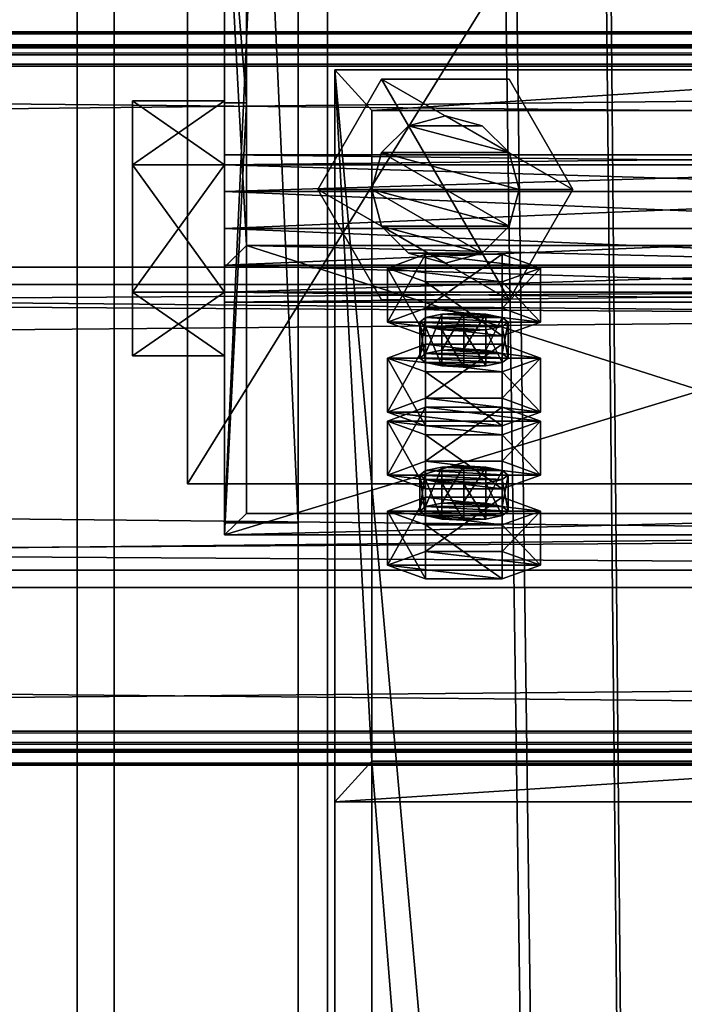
# Model space of a CAD drawing. Header units: millimetres. Extents: x -333 to 67333, y -930 to 39730.
# Tile 452 of 656: x 16612 to 16702, y 15075 to 15208. Entities that reach past the tile are written whole.
import ezdxf

# ---------------------------------------------------------------- set-up
doc = ezdxf.new("R2010")
doc.units = ezdxf.units.MM
for name, color, linetype in [('13', 7, 'Continuous'), ('4', 7, 'Continuous'), ('5', 7, 'Continuous'), ('6', 7, 'Continuous'), ('7', 7, 'Continuous'), ('95', 7, 'Continuous'), ('99', 7, 'Continuous')]:
    doc.layers.add(name, color=color, linetype=linetype)

msp = doc.modelspace()

# ---------------------------------------------------------------- meshes
at = {"layer": '13', "color": 30}
mesh = msp.add_polyface(dxfattribs=at)
corners = [(17300.01, 15203.6, 6663.84), (17300.01, 15131.21, 6648.45), (10500.01, 15131.21, 6648.45), (10500.01, 15203.6, 6663.84), (17300.01, 15172.38, 6454.78), (10500.01, 15172.38, 6454.78), (17300.01, 15111.73, 6441.89), (10500.01, 15111.73, 6441.89), (17300.01, 15109.03, 6454.61), (10500.01, 15109.03, 6454.61), (17300.01, 15107.08, 6454.19), (10500.01, 15107.08, 6454.19), (17300.01, 15110.19, 6439.52), (10500.01, 15110.19, 6439.52), (17300.01, 15174.75, 6453.24), (10500.01, 15174.75, 6453.24), (17300.01, 15133.59, 6646.91), (10500.01, 15133.59, 6646.91), (17300.01, 15202.06, 6661.47), (10500.01, 15202.06, 6661.47), (17300.01, 15204.76, 6648.75), (10500.01, 15204.76, 6648.75), (17300.01, 15206.72, 6649.17), (10500.01, 15206.72, 6649.17)]
mesh.append_faces([[corners[k] for k in face] for face in [(0, 2, 3, 3), (1, 5, 2, 2), (4, 7, 5, 5), (6, 9, 7, 7), (8, 11, 9, 9), (10, 13, 11, 11), (12, 15, 13, 13), (14, 17, 15, 15), (16, 19, 17, 17), (18, 21, 19, 19), (20, 23, 21, 21), (22, 3, 23, 23), (8, 12, 10, 10), (20, 0, 22, 22), (11, 7, 9, 9)]], dxfattribs={"vtx0": -1, "color": 30})
mesh.append_faces([[corners[k] for k in face] for face in [(12, 6, 14, 14), (14, 1, 16, 16), (16, 0, 18, 18), (18, 0, 20, 20), (3, 19, 23, 23), (19, 2, 17, 17), (17, 2, 15, 15), (15, 5, 13, 13), (13, 7, 11, 11)]], dxfattribs={"vtx0": -1, "vtx1": -1, "color": 30})
mesh.append_faces([[corners[k] for k in face] for face in [(12, 8, 6, 6), (14, 6, 4, 4), (14, 4, 1, 1), (16, 1, 0, 0), (19, 3, 2, 2), (15, 2, 5, 5), (13, 5, 7, 7)]], dxfattribs={"vtx0": -1, "vtx2": -1, "vtx3": -1, "color": 30})
mesh.append_faces([[corners[k] for k in face] for face in [(21, 23, 19, 19)]], dxfattribs={"vtx1": -1, "color": 30})
mesh.append_faces([[corners[k] for k in face] for face in [(0, 1, 2, 2), (1, 4, 5, 5), (4, 6, 7, 7), (6, 8, 9, 9), (8, 10, 11, 11), (10, 12, 13, 13), (12, 14, 15, 15), (14, 16, 17, 17), (16, 18, 19, 19), (18, 20, 21, 21), (20, 22, 23, 23), (22, 0, 3, 3)]], dxfattribs={"vtx2": -1, "vtx3": -1, "color": 30})
mesh = msp.add_polyface(dxfattribs=at)
corners = [(22900.01, 15203.6, 6663.84), (22900.01, 15131.21, 6648.45), (16100.01, 15131.21, 6648.45), (16100.01, 15203.6, 6663.84), (22900.01, 15172.38, 6454.78), (16100.01, 15172.38, 6454.78), (22900.01, 15111.73, 6441.89), (16100.01, 15111.73, 6441.89), (22900.01, 15109.03, 6454.61), (16100.01, 15109.03, 6454.61), (22900.01, 15107.08, 6454.19), (16100.01, 15107.08, 6454.19), (22900.01, 15110.19, 6439.52), (16100.01, 15110.19, 6439.52), (22900.01, 15174.75, 6453.24), (16100.01, 15174.75, 6453.24), (22900.01, 15133.59, 6646.91), (16100.01, 15133.59, 6646.91), (22900.01, 15202.06, 6661.47), (16100.01, 15202.06, 6661.47), (22900.01, 15204.76, 6648.75), (16100.01, 15204.76, 6648.75), (22900.01, 15206.72, 6649.17), (16100.01, 15206.72, 6649.17)]
mesh.append_faces([[corners[k] for k in face] for face in [(0, 2, 3, 3), (1, 5, 2, 2), (4, 7, 5, 5), (6, 9, 7, 7), (8, 11, 9, 9), (10, 13, 11, 11), (12, 15, 13, 13), (14, 17, 15, 15), (16, 19, 17, 17), (18, 21, 19, 19), (20, 23, 21, 21), (22, 3, 23, 23), (8, 12, 10, 10), (20, 0, 22, 22), (11, 7, 9, 9)]], dxfattribs={"vtx0": -1, "color": 30})
mesh.append_faces([[corners[k] for k in face] for face in [(12, 6, 14, 14), (14, 1, 16, 16), (16, 0, 18, 18), (18, 0, 20, 20), (3, 19, 23, 23), (19, 2, 17, 17), (17, 2, 15, 15), (15, 5, 13, 13), (13, 7, 11, 11)]], dxfattribs={"vtx0": -1, "vtx1": -1, "color": 30})
mesh.append_faces([[corners[k] for k in face] for face in [(12, 8, 6, 6), (14, 6, 4, 4), (14, 4, 1, 1), (16, 1, 0, 0), (19, 3, 2, 2), (15, 2, 5, 5), (13, 5, 7, 7)]], dxfattribs={"vtx0": -1, "vtx2": -1, "vtx3": -1, "color": 30})
mesh.append_faces([[corners[k] for k in face] for face in [(21, 23, 19, 19)]], dxfattribs={"vtx1": -1, "color": 30})
mesh.append_faces([[corners[k] for k in face] for face in [(0, 1, 2, 2), (1, 4, 5, 5), (4, 6, 7, 7), (6, 8, 9, 9), (8, 10, 11, 11), (10, 12, 13, 13), (12, 14, 15, 15), (14, 16, 17, 17), (16, 18, 19, 19), (18, 20, 21, 21), (20, 22, 23, 23), (22, 0, 3, 3)]], dxfattribs={"vtx2": -1, "vtx3": -1, "color": 30})
at = {"layer": '4', "color": 171}
mesh = msp.add_polyface(dxfattribs=at)
corners = [(16740, 14113.33, 5199.43), (16660, 14113.33, 5199.43), (16660, 15107.66, 3080), (16740, 15107.66, 3080), (16660, 14185.75, 5233.41), (16660, 15196.03, 3080), (16740, 14185.75, 5233.41), (16740, 15196.03, 3080), (16745, 14108.8, 5197.31), (16745, 14190.28, 5235.53), (16745, 15201.55, 3080), (16745, 15102.14, 3080), (16655, 14190.28, 5235.53), (16655, 15201.55, 3080), (16655, 14108.8, 5197.31), (16655, 15102.14, 3080)]
mesh.append_faces([[corners[k] for k in face] for face in [(0, 2, 3, 3), (1, 5, 2, 2), (4, 7, 5, 5), (6, 3, 7, 7), (8, 10, 11, 11), (9, 13, 10, 10), (12, 15, 13, 13), (14, 11, 15, 15)]], dxfattribs={"vtx0": -1, "color": 171})
mesh.append_faces([[corners[k] for k in face] for face in [(9, 6, 12, 12), (6, 8, 0, 0), (0, 8, 1, 1), (12, 4, 14, 14), (4, 12, 6, 6), (14, 1, 8, 8), (11, 3, 15, 15), (3, 10, 7, 7), (7, 10, 5, 5), (15, 2, 13, 13), (2, 15, 3, 3), (13, 5, 10, 10)]], dxfattribs={"vtx0": -1, "vtx1": -1, "color": 171})
mesh.append_faces([[corners[k] for k in face] for face in [(6, 9, 8, 8), (14, 4, 1, 1), (3, 11, 10, 10), (13, 2, 5, 5)]], dxfattribs={"vtx0": -1, "vtx2": -1, "vtx3": -1, "color": 171})
mesh.append_faces([[corners[k] for k in face] for face in [(0, 1, 2, 2), (1, 4, 5, 5), (4, 6, 7, 7), (6, 0, 3, 3), (8, 9, 10, 10), (9, 12, 13, 13), (12, 14, 15, 15), (14, 8, 11, 11)]], dxfattribs={"vtx2": -1, "vtx3": -1, "color": 171})
at = {"layer": '5', "color": 131}
mesh = msp.add_polyface(dxfattribs=at)
corners = [(16746, 9415, 2984), (16654, 9415, 2984), (16654, 19384.97, 2984), (16746, 19384.97, 2984), (16654, 9415, 3076), (16654, 19384.97, 3076), (16746, 9415, 3076), (16746, 19384.97, 3076), (16750, 9415, 2980), (16750, 9415, 3080), (16750, 19384.97, 3080), (16750, 19384.97, 2980), (16650, 9415, 3080), (16650, 19384.97, 3080), (16650, 9415, 2980), (16650, 19384.97, 2980)]
mesh.append_faces([[corners[k] for k in face] for face in [(0, 2, 3, 3), (1, 5, 2, 2), (4, 7, 5, 5), (6, 3, 7, 7), (8, 10, 11, 11), (9, 13, 10, 10), (12, 15, 13, 13), (14, 11, 15, 15)]], dxfattribs={"vtx0": -1, "color": 131})
mesh.append_faces([[corners[k] for k in face] for face in [(9, 6, 12, 12), (6, 8, 0, 0), (0, 8, 1, 1), (12, 4, 14, 14), (4, 12, 6, 6), (14, 1, 8, 8), (11, 3, 15, 15), (3, 10, 7, 7), (7, 10, 5, 5), (15, 2, 13, 13), (2, 15, 3, 3), (13, 5, 10, 10)]], dxfattribs={"vtx0": -1, "vtx1": -1, "color": 131})
mesh.append_faces([[corners[k] for k in face] for face in [(6, 9, 8, 8), (14, 4, 1, 1), (3, 11, 10, 10), (13, 2, 5, 5)]], dxfattribs={"vtx0": -1, "vtx2": -1, "vtx3": -1, "color": 131})
mesh.append_faces([[corners[k] for k in face] for face in [(0, 1, 2, 2), (1, 4, 5, 5), (4, 6, 7, 7), (6, 0, 3, 3), (8, 9, 10, 10), (9, 12, 13, 13), (12, 14, 15, 15), (14, 8, 11, 11)]], dxfattribs={"vtx2": -1, "vtx3": -1, "color": 131})
at = {"layer": '6', "color": 2}
mesh = msp.add_polyface(dxfattribs=at)
corners = [(16780, 19380.14, 7183.53), (16620, 19380.14, 7183.53), (16620, 7954.94, 4755.1), (16780, 7954.94, 4755.1), (16780, 19380.14, 7347.1), (16780, 7921.68, 4911.61), (16620, 19380.14, 7347.1), (16620, 7921.68, 4911.61), (16625, 7953.9, 4759.99), (16775, 7953.9, 4759.99), (16775, 7922.72, 4906.72), (16625, 7922.72, 4906.72), (16775, 19380.14, 7188.64), (16775, 19380.14, 7341.99), (16625, 19380.14, 7188.64), (16625, 19380.14, 7341.99)]
mesh.append_faces([[corners[k] for k in face] for face in [(0, 2, 3, 3), (4, 3, 5, 5), (6, 5, 7, 7), (1, 7, 2, 2), (12, 10, 9, 9), (14, 9, 8, 8), (15, 8, 11, 11), (13, 11, 10, 10)]], dxfattribs={"vtx0": -1, "color": 2})
mesh.append_faces([[corners[k] for k in face] for face in [(2, 8, 3, 3), (8, 7, 11, 11), (11, 7, 10, 10), (3, 9, 5, 5), (9, 3, 8, 8), (5, 10, 7, 7), (0, 12, 1, 1), (12, 4, 13, 13), (13, 4, 15, 15), (1, 14, 6, 6), (14, 1, 12, 12), (6, 15, 4, 4)]], dxfattribs={"vtx0": -1, "vtx1": -1, "color": 2})
mesh.append_faces([[corners[k] for k in face] for face in [(8, 2, 7, 7), (5, 9, 10, 10), (12, 0, 4, 4), (6, 14, 15, 15)]], dxfattribs={"vtx0": -1, "vtx2": -1, "vtx3": -1, "color": 2})
mesh.append_faces([[corners[k] for k in face] for face in [(0, 1, 2, 2), (4, 0, 3, 3), (6, 4, 5, 5), (1, 6, 7, 7), (12, 13, 10, 10), (14, 12, 9, 9), (15, 14, 8, 8), (13, 15, 11, 11)]], dxfattribs={"vtx2": -1, "vtx3": -1, "color": 2})
at = {"layer": '7', "color": 6}
mesh = msp.add_polyface(dxfattribs=at)
corners = [(16640.01, 15138.37, 6624.42), (16760.01, 15138.37, 6624.42), (16760.01, 15174.75, 6453.24), (16640.01, 15174.75, 6453.24), (16760.01, 15197.06, 6636.89), (16760.01, 15233.44, 6465.71), (16757.01, 15197.06, 6636.89), (16757.01, 15233.44, 6465.71), (16757.01, 15141.3, 6625.04), (16757.01, 15177.69, 6453.86), (16643.01, 15141.3, 6625.04), (16643.01, 15177.69, 6453.86), (16643.01, 15197.06, 6636.89), (16643.01, 15233.44, 6465.71), (16640.01, 15197.06, 6636.89), (16640.01, 15233.44, 6465.71)]
mesh.append_faces([[corners[k] for k in face] for face in [(0, 2, 3, 3), (1, 5, 2, 2), (4, 7, 5, 5), (6, 9, 7, 7), (8, 11, 9, 9), (10, 13, 11, 11), (12, 15, 13, 13), (14, 3, 15, 15), (12, 0, 14, 14), (7, 2, 5, 5)]], dxfattribs={"vtx0": -1, "color": 6})
mesh.append_faces([[corners[k] for k in face] for face in [(1, 8, 4, 4), (8, 0, 10, 10), (10, 0, 12, 12), (3, 11, 15, 15), (11, 2, 9, 9), (9, 2, 7, 7)]], dxfattribs={"vtx0": -1, "vtx1": -1, "color": 6})
mesh.append_faces([[corners[k] for k in face] for face in [(8, 1, 0, 0), (11, 3, 2, 2)]], dxfattribs={"vtx0": -1, "vtx2": -1, "vtx3": -1, "color": 6})
mesh.append_faces([[corners[k] for k in face] for face in [(6, 4, 8, 8), (13, 15, 11, 11)]], dxfattribs={"vtx1": -1, "color": 6})
mesh.append_faces([[corners[k] for k in face] for face in [(0, 1, 2, 2), (1, 4, 5, 5), (4, 6, 7, 7), (6, 8, 9, 9), (8, 10, 11, 11), (10, 12, 13, 13), (12, 14, 15, 15), (14, 0, 3, 3)]], dxfattribs={"vtx2": -1, "vtx3": -1, "color": 6})
at = {"layer": '95', "color": 7}
mesh = msp.add_polyface(dxfattribs=at)
corners = [(16640, 15190, 3020), (16640, 15188.66, 3015), (16760, 15188.66, 3015), (16760, 15190, 3020), (16640, 15185, 3011.34), (16760, 15185, 3011.34), (16640, 15180, 3010), (16760, 15180, 3010), (16640, 15175, 3011.34), (16760, 15175, 3011.34), (16640, 15171.34, 3015), (16760, 15171.34, 3015), (16640, 15170, 3020), (16760, 15170, 3020), (16640, 15171.34, 3025), (16760, 15171.34, 3025), (16640, 15175, 3028.66), (16760, 15175, 3028.66), (16640, 15180, 3030), (16760, 15180, 3030), (16640, 15185, 3028.66), (16760, 15185, 3028.66), (16640, 15188.66, 3025), (16760, 15188.66, 3025), (16760, 15197.32, 3020), (16760, 15188.66, 3005), (16772.5, 15188.66, 3005), (16772.5, 15197.32, 3020), (16760, 15171.34, 3005), (16772.5, 15171.34, 3005), (16760, 15162.68, 3020), (16772.5, 15162.68, 3020), (16760, 15171.34, 3035), (16772.5, 15171.34, 3035), (16760, 15188.66, 3035), (16772.5, 15188.66, 3035), (16627.5, 15197.32, 3020), (16627.5, 15188.66, 3005), (16640, 15188.66, 3005), (16640, 15197.32, 3020), (16627.5, 15171.34, 3005), (16640, 15171.34, 3005), (16627.5, 15162.68, 3020), (16640, 15162.68, 3020), (16627.5, 15171.34, 3035), (16640, 15171.34, 3035), (16627.5, 15188.66, 3035), (16640, 15188.66, 3035), (16640, 15330, 3020), (16640, 15328.66, 3015), (16760, 15328.66, 3015), (16760, 15330, 3020), (16640, 15325, 3011.34), (16760, 15325, 3011.34), (16640, 15320, 3010), (16760, 15320, 3010), (16640, 15315, 3011.34), (16760, 15315, 3011.34), (16640, 15311.34, 3015), (16760, 15311.34, 3015), (16640, 15310, 3020), (16760, 15310, 3020), (16640, 15311.34, 3025), (16760, 15311.34, 3025), (16640, 15315, 3028.66), (16760, 15315, 3028.66), (16640, 15320, 3030), (16760, 15320, 3030), (16640, 15325, 3028.66), (16760, 15325, 3028.66), (16640, 15328.66, 3025), (16760, 15328.66, 3025), (16760, 15337.32, 3020), (16760, 15328.66, 3005), (16772.5, 15328.66, 3005), (16772.5, 15337.32, 3020), (16760, 15311.34, 3005), (16772.5, 15311.34, 3005), (16760, 15302.68, 3020), (16772.5, 15302.68, 3020), (16760, 15311.34, 3035), (16772.5, 15311.34, 3035), (16760, 15328.66, 3035), (16772.5, 15328.66, 3035), (16627.5, 15337.32, 3020), (16627.5, 15328.66, 3005), (16640, 15328.66, 3005), (16640, 15337.32, 3020), (16627.5, 15311.34, 3005), (16640, 15311.34, 3005), (16627.5, 15302.68, 3020), (16640, 15302.68, 3020), (16627.5, 15311.34, 3035), (16640, 15311.34, 3035), (16627.5, 15328.66, 3035), (16640, 15328.66, 3035)]
mesh.append_faces([[corners[k] for k in face] for face in [(0, 2, 3, 3), (1, 5, 2, 2), (4, 7, 5, 5), (6, 9, 7, 7), (8, 11, 9, 9), (10, 13, 11, 11), (12, 15, 13, 13), (14, 17, 15, 15), (16, 19, 17, 17), (18, 21, 19, 19), (20, 23, 21, 21), (22, 3, 23, 23), (6, 10, 8, 8), (16, 20, 18, 18), (23, 19, 21, 21), (11, 7, 9, 9), (24, 26, 27, 27), (25, 29, 26, 26), (28, 31, 29, 29), (30, 33, 31, 31), (32, 35, 33, 33), (34, 27, 35, 35), (25, 30, 28, 28), (32, 24, 34, 34), (27, 33, 35, 35), (31, 26, 29, 29), (36, 38, 39, 39), (37, 41, 38, 38), (40, 43, 41, 41), (42, 45, 43, 43), (44, 47, 45, 45), (46, 39, 47, 47), (37, 42, 40, 40), (44, 36, 46, 46), (39, 45, 47, 47), (43, 38, 41, 41), (48, 50, 51, 51), (49, 53, 50, 50), (52, 55, 53, 53), (54, 57, 55, 55), (56, 59, 57, 57), (58, 61, 59, 59), (60, 63, 61, 61), (62, 65, 63, 63), (64, 67, 65, 65), (66, 69, 67, 67), (68, 71, 69, 69), (70, 51, 71, 71), (52, 56, 54, 54), (64, 68, 66, 66), (71, 67, 69, 69), (57, 53, 55, 55), (72, 74, 75, 75), (73, 77, 74, 74), (76, 79, 77, 77), (78, 81, 79, 79), (80, 83, 81, 81), (82, 75, 83, 83), (73, 78, 76, 76), (80, 72, 82, 82), (75, 81, 83, 83), (79, 74, 77, 77), (84, 86, 87, 87), (85, 89, 86, 86), (88, 91, 89, 89), (90, 93, 91, 91), (92, 95, 93, 93), (94, 87, 95, 95), (85, 90, 88, 88), (92, 84, 94, 94), (87, 93, 95, 95), (91, 86, 89, 89)]], dxfattribs={"vtx0": -1, "color": 7})
mesh.append_faces([[corners[k] for k in face] for face in [(10, 1, 12, 12), (12, 0, 14, 14), (14, 22, 16, 16), (19, 23, 17, 17), (17, 3, 15, 15), (15, 2, 13, 13), (13, 5, 11, 11), (30, 24, 32, 32), (33, 26, 31, 31), (42, 36, 44, 44), (45, 38, 43, 43), (56, 52, 58, 58), (58, 49, 60, 60), (60, 48, 62, 62), (62, 70, 64, 64), (67, 71, 65, 65), (65, 51, 63, 63), (63, 51, 61, 61), (61, 53, 59, 59), (59, 53, 57, 57), (78, 72, 80, 80), (81, 74, 79, 79), (90, 84, 92, 92), (93, 86, 91, 91)]], dxfattribs={"vtx0": -1, "vtx1": -1, "color": 7})
mesh.append_faces([[corners[k] for k in face] for face in [(10, 6, 4, 4), (10, 4, 1, 1), (12, 1, 0, 0), (14, 0, 22, 22), (16, 22, 20, 20), (17, 23, 3, 3), (15, 3, 2, 2), (13, 2, 5, 5), (11, 5, 7, 7), (30, 25, 24, 24), (33, 27, 26, 26), (42, 37, 36, 36), (45, 39, 38, 38), (58, 52, 49, 49), (60, 49, 48, 48), (62, 48, 70, 70), (64, 70, 68, 68), (65, 71, 51, 51), (61, 51, 50, 50), (61, 50, 53, 53), (78, 73, 72, 72), (81, 75, 74, 74), (90, 85, 84, 84), (93, 87, 86, 86)]], dxfattribs={"vtx0": -1, "vtx2": -1, "vtx3": -1, "color": 7})
mesh.append_faces([[corners[k] for k in face] for face in [(0, 1, 2, 2), (1, 4, 5, 5), (4, 6, 7, 7), (6, 8, 9, 9), (8, 10, 11, 11), (10, 12, 13, 13), (12, 14, 15, 15), (14, 16, 17, 17), (16, 18, 19, 19), (18, 20, 21, 21), (20, 22, 23, 23), (22, 0, 3, 3), (24, 25, 26, 26), (25, 28, 29, 29), (28, 30, 31, 31), (30, 32, 33, 33), (32, 34, 35, 35), (34, 24, 27, 27), (36, 37, 38, 38), (37, 40, 41, 41), (40, 42, 43, 43), (42, 44, 45, 45), (44, 46, 47, 47), (46, 36, 39, 39), (48, 49, 50, 50), (49, 52, 53, 53), (52, 54, 55, 55), (54, 56, 57, 57), (56, 58, 59, 59), (58, 60, 61, 61), (60, 62, 63, 63), (62, 64, 65, 65), (64, 66, 67, 67), (66, 68, 69, 69), (68, 70, 71, 71), (70, 48, 51, 51), (72, 73, 74, 74), (73, 76, 77, 77), (76, 78, 79, 79), (78, 80, 81, 81), (80, 82, 83, 83), (82, 72, 75, 75), (84, 85, 86, 86), (85, 88, 89, 89), (88, 90, 91, 91), (90, 92, 93, 93), (92, 94, 95, 95), (94, 84, 87, 87)]], dxfattribs={"vtx2": -1, "vtx3": -1, "color": 7})
mesh = msp.add_polyface(dxfattribs=at)
corners = [(16670, 15175.3, 4337.78), (16665, 15176.64, 4337.78), (16665, 15176.64, 4357.78), (16670, 15175.3, 4357.78), (16661.34, 15180.3, 4337.78), (16661.34, 15180.3, 4357.78), (16660, 15185.3, 4337.78), (16660, 15185.3, 4357.78), (16661.34, 15190.3, 4337.78), (16661.34, 15190.3, 4357.78), (16665, 15193.96, 4337.78), (16665, 15193.96, 4357.78), (16670, 15195.3, 4337.78), (16670, 15195.3, 4357.78), (16675, 15176.64, 4337.78), (16678.66, 15180.3, 4337.78), (16680, 15185.3, 4337.78), (16678.66, 15190.3, 4337.78), (16678.66, 15190.3, 4357.78), (16678.66, 15180.3, 4357.78), (16675, 15176.64, 4357.78), (16678.66, 15170.3, 4357.78), (16661.34, 15170.3, 4357.78), (16661.34, 15170.3, 4370.28), (16652.68, 15185.3, 4357.78), (16652.68, 15185.3, 4370.28), (16661.34, 15200.3, 4357.78), (16661.34, 15200.3, 4370.28), (16678.66, 15200.3, 4370.28), (16687.32, 15185.3, 4357.78), (16678.66, 15170.3, 4370.28), (16678.66, 15170.3, 4325.28), (16661.34, 15170.3, 4325.28), (16661.34, 15170.3, 4337.78), (16652.68, 15185.3, 4325.28), (16652.68, 15185.3, 4337.78), (16661.34, 15200.3, 4325.28), (16661.34, 15200.3, 4337.78), (16678.66, 15200.3, 4337.78), (16687.32, 15185.3, 4325.28), (16678.66, 15170.3, 4337.78)]
mesh.append_faces([[corners[k] for k in face] for face in [(0, 2, 3, 3), (1, 5, 2, 2), (4, 7, 5, 5), (6, 9, 7, 7), (8, 11, 9, 9), (10, 13, 11, 11), (5, 3, 2, 2), (22, 25, 23, 23), (24, 27, 25, 25), (26, 28, 27, 27), (21, 24, 22, 22), (25, 30, 23, 23), (32, 35, 33, 33), (34, 37, 35, 35), (36, 38, 37, 37), (31, 34, 32, 32), (35, 40, 33, 33)]], dxfattribs={"vtx0": -1, "color": 7})
mesh.append_faces([[corners[k] for k in face] for face in [(1, 14, 4, 4), (4, 15, 6, 6), (6, 16, 8, 8), (8, 17, 10, 10), (13, 18, 11, 11), (11, 18, 9, 9), (9, 19, 7, 7), (7, 20, 5, 5), (24, 29, 26, 26), (27, 30, 25, 25), (34, 39, 36, 36), (37, 40, 35, 35)]], dxfattribs={"vtx0": -1, "vtx1": -1, "color": 7})
mesh.append_faces([[corners[k] for k in face] for face in [(5, 20, 3, 3)]], dxfattribs={"vtx0": -1, "vtx2": -1, "vtx3": -1, "color": 7})
mesh.append_faces([[corners[k] for k in face] for face in [(0, 1, 2, 2), (1, 4, 5, 5), (4, 6, 7, 7), (6, 8, 9, 9), (8, 10, 11, 11), (10, 12, 13, 13), (21, 22, 23, 23), (22, 24, 25, 25), (24, 26, 27, 27), (31, 32, 33, 33), (32, 34, 35, 35), (34, 36, 37, 37)]], dxfattribs={"vtx2": -1, "vtx3": -1, "color": 7})
mesh = msp.add_polyface(dxfattribs=at)
corners = [(16680, 15185.3, 4337.78), (16678.66, 15180.3, 4337.78), (16678.66, 15180.3, 4357.78), (16680, 15185.3, 4357.78), (16675, 15176.64, 4337.78), (16675, 15176.64, 4357.78), (16670, 15175.3, 4337.78), (16670, 15175.3, 4357.78), (16670, 15195.3, 4337.78), (16675, 15193.96, 4337.78), (16675, 15193.96, 4357.78), (16670, 15195.3, 4357.78), (16678.66, 15190.3, 4337.78), (16678.66, 15190.3, 4357.78), (16665, 15176.64, 4337.78), (16661.34, 15180.3, 4337.78), (16660, 15185.3, 4337.78), (16661.34, 15190.3, 4337.78), (16665, 15193.96, 4337.78), (16661.34, 15190.3, 4357.78), (16660, 15185.3, 4357.78), (16687.32, 15185.3, 4357.78), (16678.66, 15170.3, 4357.78), (16678.66, 15170.3, 4370.28), (16687.32, 15185.3, 4370.28), (16661.34, 15170.3, 4370.28), (16661.34, 15200.3, 4357.78), (16678.66, 15200.3, 4357.78), (16678.66, 15200.3, 4370.28), (16652.68, 15185.3, 4357.78), (16661.34, 15200.3, 4370.28), (16687.32, 15185.3, 4325.28), (16678.66, 15170.3, 4325.28), (16678.66, 15170.3, 4337.78), (16687.32, 15185.3, 4337.78), (16661.34, 15170.3, 4337.78), (16661.34, 15200.3, 4325.28), (16678.66, 15200.3, 4325.28), (16678.66, 15200.3, 4337.78), (16652.68, 15185.3, 4325.28), (16661.34, 15200.3, 4337.78)]
mesh.append_faces([[corners[k] for k in face] for face in [(0, 2, 3, 3), (1, 5, 2, 2), (4, 7, 5, 5), (8, 10, 11, 11), (9, 13, 10, 10), (12, 3, 13, 13), (4, 14, 6, 6), (18, 9, 8, 8), (13, 11, 10, 10), (21, 23, 24, 24), (22, 25, 23, 23), (27, 24, 28, 28), (26, 21, 27, 27), (24, 30, 28, 28), (31, 33, 34, 34), (32, 35, 33, 33), (37, 34, 38, 38), (36, 31, 37, 37), (34, 40, 38, 38)]], dxfattribs={"vtx0": -1, "color": 7})
mesh.append_faces([[corners[k] for k in face] for face in [(15, 4, 1, 1), (16, 1, 0, 0), (17, 0, 12, 12), (18, 12, 9, 9), (19, 13, 3, 3), (19, 3, 2, 2), (20, 2, 5, 5), (29, 22, 21, 21), (30, 24, 23, 23), (39, 32, 31, 31), (40, 34, 33, 33)]], dxfattribs={"vtx0": -1, "vtx2": -1, "vtx3": -1, "color": 7})
mesh.append_faces([[corners[k] for k in face] for face in [(0, 1, 2, 2), (1, 4, 5, 5), (4, 6, 7, 7), (8, 9, 10, 10), (9, 12, 13, 13), (12, 0, 3, 3), (21, 22, 23, 23), (26, 27, 28, 28), (27, 21, 24, 24), (31, 32, 33, 33), (36, 37, 38, 38), (37, 31, 34, 34)]], dxfattribs={"vtx2": -1, "vtx3": -1, "color": 7})
at = {"layer": '95', "color": 20}
mesh = msp.add_polyface(dxfattribs=at)
corners = [(16666.51, 15162.4, 6501.73), (16667.31, 15167.91, 6499.84), (16666.51, 15167.29, 6502.77), (16667.31, 15163.02, 6498.8), (16669.51, 15163.48, 6496.65), (16669.51, 15168.37, 6497.69), (16672.51, 15163.65, 6495.86), (16672.51, 15168.54, 6496.9), (16675.51, 15163.48, 6496.65), (16675.51, 15168.37, 6497.69), (16677.71, 15163.02, 6498.8), (16677.71, 15167.91, 6499.84), (16678.51, 15167.29, 6502.77), (16678.51, 15162.4, 6501.73), (16677.71, 15166.67, 6505.71), (16667.31, 15161.78, 6504.67), (16667.31, 15166.67, 6505.71), (16669.51, 15166.21, 6507.85), (16675.51, 15166.21, 6507.85), (16672.51, 15166.04, 6508.64), (16662.12, 15167.29, 6502.77), (16667.31, 15169.16, 6493.97), (16667.31, 15176.5, 6495.53), (16662.12, 15174.63, 6504.33), (16677.71, 15169.16, 6493.97), (16677.71, 15176.5, 6495.53), (16682.9, 15167.29, 6502.77), (16682.9, 15174.63, 6504.33), (16677.71, 15165.42, 6511.58), (16677.71, 15172.76, 6513.13), (16667.31, 15165.42, 6511.58), (16667.31, 15172.76, 6513.13)]
mesh.append_faces([[corners[k] for k in face] for face in [(0, 1, 2, 2), (3, 5, 1, 1), (4, 7, 5, 5), (6, 9, 7, 7), (8, 11, 9, 9), (10, 12, 11, 11), (13, 14, 12, 12), (15, 2, 16, 16), (17, 18, 19, 19), (9, 5, 7, 7), (20, 22, 23, 23), (21, 25, 22, 22), (24, 27, 25, 25), (26, 29, 27, 27), (28, 31, 29, 29), (30, 23, 31, 31), (21, 26, 24, 24), (28, 20, 30, 30), (23, 29, 31, 31), (27, 22, 25, 25)]], dxfattribs={"vtx0": -1, "color": 20})
mesh.append_faces([[corners[k] for k in face] for face in [(18, 16, 14, 14), (14, 2, 12, 12), (12, 1, 11, 11), (11, 5, 9, 9), (26, 20, 28, 28), (29, 23, 27, 27)]], dxfattribs={"vtx0": -1, "vtx1": -1, "color": 20})
mesh.append_faces([[corners[k] for k in face] for face in [(18, 17, 16, 16), (14, 16, 2, 2), (12, 2, 1, 1), (11, 1, 5, 5), (26, 21, 20, 20), (27, 23, 22, 22)]], dxfattribs={"vtx0": -1, "vtx2": -1, "vtx3": -1, "color": 20})
mesh.append_faces([[corners[k] for k in face] for face in [(3, 4, 5, 5), (4, 6, 7, 7), (6, 8, 9, 9), (8, 10, 11, 11), (20, 21, 22, 22), (21, 24, 25, 25), (24, 26, 27, 27), (26, 28, 29, 29), (28, 30, 31, 31), (30, 20, 23, 23)]], dxfattribs={"vtx2": -1, "vtx3": -1, "color": 20})
mesh = msp.add_polyface(dxfattribs=at)
corners = [(16682.9, 15153.84, 6602.15), (16662.12, 15153.84, 6602.15), (16667.31, 15155.71, 6593.34), (16677.71, 15155.71, 6593.34), (16666.51, 15162.4, 6501.73), (16667.31, 15163.02, 6498.8), (16667.31, 15167.91, 6499.84), (16677.71, 15163.02, 6498.8), (16678.51, 15162.4, 6501.73), (16678.51, 15167.29, 6502.77), (16677.71, 15161.78, 6504.67), (16677.71, 15166.67, 6505.71), (16675.51, 15161.32, 6506.82), (16675.51, 15166.21, 6507.85), (16672.51, 15161.15, 6507.6), (16672.51, 15166.04, 6508.64), (16669.51, 15161.32, 6506.82), (16669.51, 15166.21, 6507.85), (16667.31, 15161.78, 6504.67), (16667.31, 15166.67, 6505.71), (16666.51, 15167.29, 6502.77), (16669.51, 15163.48, 6496.65), (16675.51, 15163.48, 6496.65), (16672.51, 15163.65, 6495.86), (16662.12, 15155.06, 6500.17), (16667.31, 15156.94, 6491.37), (16667.31, 15164.27, 6492.93), (16662.12, 15162.4, 6501.73), (16677.71, 15156.94, 6491.37), (16677.71, 15164.27, 6492.93), (16682.9, 15155.06, 6500.17), (16682.9, 15162.4, 6501.73), (16677.71, 15153.19, 6508.98), (16677.71, 15160.53, 6510.54), (16667.31, 15153.19, 6508.98), (16667.31, 15160.53, 6510.54)]
mesh.append_faces([[corners[k] for k in face] for face in [(0, 2, 3, 3), (10, 13, 11, 11), (12, 15, 13, 13), (14, 17, 15, 15), (16, 19, 17, 17), (21, 22, 23, 23), (12, 16, 14, 14), (24, 26, 27, 27), (25, 29, 26, 26), (28, 31, 29, 29), (30, 33, 31, 31), (32, 35, 33, 33), (34, 27, 35, 35), (25, 30, 28, 28), (27, 33, 35, 35), (31, 26, 29, 29)]], dxfattribs={"vtx0": -1, "color": 20})
mesh.append_faces([[corners[k] for k in face] for face in [(22, 21, 7, 7), (7, 5, 8, 8), (8, 4, 10, 10), (10, 18, 12, 12), (33, 27, 31, 31)]], dxfattribs={"vtx0": -1, "vtx1": -1, "color": 20})
mesh.append_faces([[corners[k] for k in face] for face in [(0, 1, 2, 2), (7, 21, 5, 5), (8, 5, 4, 4), (10, 4, 18, 18), (12, 18, 16, 16), (30, 25, 24, 24), (31, 27, 26, 26)]], dxfattribs={"vtx0": -1, "vtx2": -1, "vtx3": -1, "color": 20})
mesh.append_faces([[corners[k] for k in face] for face in [(4, 5, 6, 6), (7, 8, 9, 9), (8, 10, 11, 11), (10, 12, 13, 13), (12, 14, 15, 15), (14, 16, 17, 17), (16, 18, 19, 19), (18, 4, 20, 20), (24, 25, 26, 26), (25, 28, 29, 29), (28, 30, 31, 31), (30, 32, 33, 33), (32, 34, 35, 35), (34, 24, 27, 27)]], dxfattribs={"vtx2": -1, "vtx3": -1, "color": 20})
mesh = msp.add_polyface(dxfattribs=at)
corners = [(16666.51, 15141.61, 6599.55), (16667.31, 15147.12, 6597.65), (16666.51, 15146.5, 6600.59), (16667.31, 15142.23, 6596.61), (16669.51, 15142.69, 6594.46), (16669.51, 15147.58, 6595.5), (16672.51, 15142.86, 6593.68), (16672.51, 15147.75, 6594.72), (16675.51, 15142.69, 6594.46), (16675.51, 15147.58, 6595.5), (16677.71, 15142.23, 6596.61), (16677.71, 15147.12, 6597.65), (16678.51, 15146.5, 6600.59), (16678.51, 15141.61, 6599.55), (16677.71, 15145.88, 6603.52), (16667.31, 15140.99, 6602.48), (16667.31, 15145.88, 6603.52), (16669.51, 15145.42, 6605.67), (16675.51, 15145.42, 6605.67), (16672.51, 15145.25, 6606.46), (16662.12, 15146.5, 6600.59), (16667.31, 15148.37, 6591.78), (16667.31, 15155.71, 6593.34), (16662.12, 15153.84, 6602.15), (16677.71, 15148.37, 6591.78), (16677.71, 15155.71, 6593.34), (16682.9, 15146.5, 6600.59), (16682.9, 15153.84, 6602.15), (16677.71, 15144.63, 6609.39), (16677.71, 15151.97, 6610.95), (16667.31, 15144.63, 6609.39), (16667.31, 15151.97, 6610.95), (16682.9, 15155.06, 6500.17), (16662.12, 15155.06, 6500.17), (16677.71, 15153.19, 6508.98), (16667.31, 15153.19, 6508.98)]
mesh.append_faces([[corners[k] for k in face] for face in [(0, 1, 2, 2), (3, 5, 1, 1), (4, 7, 5, 5), (6, 9, 7, 7), (8, 11, 9, 9), (10, 12, 11, 11), (13, 14, 12, 12), (15, 2, 16, 16), (17, 18, 19, 19), (9, 5, 7, 7), (20, 22, 23, 23), (21, 25, 22, 22), (24, 27, 25, 25), (26, 29, 27, 27), (28, 31, 29, 29), (30, 23, 31, 31), (21, 26, 24, 24), (28, 20, 30, 30), (23, 29, 31, 31), (34, 33, 35, 35)]], dxfattribs={"vtx0": -1, "color": 20})
mesh.append_faces([[corners[k] for k in face] for face in [(18, 16, 14, 14), (14, 2, 12, 12), (12, 1, 11, 11), (11, 5, 9, 9), (26, 20, 28, 28), (29, 23, 27, 27), (32, 33, 34, 34)]], dxfattribs={"vtx0": -1, "vtx1": -1, "color": 20})
mesh.append_faces([[corners[k] for k in face] for face in [(18, 17, 16, 16), (14, 16, 2, 2), (12, 2, 1, 1), (11, 1, 5, 5), (26, 21, 20, 20)]], dxfattribs={"vtx0": -1, "vtx2": -1, "vtx3": -1, "color": 20})
mesh.append_faces([[corners[k] for k in face] for face in [(3, 4, 5, 5), (4, 6, 7, 7), (6, 8, 9, 9), (8, 10, 11, 11), (20, 21, 22, 22), (21, 24, 25, 25), (24, 26, 27, 27), (26, 28, 29, 29), (28, 30, 31, 31), (30, 20, 23, 23)]], dxfattribs={"vtx2": -1, "vtx3": -1, "color": 20})
mesh = msp.add_polyface(dxfattribs=at)
corners = [(16666.51, 15141.61, 6599.55), (16667.31, 15142.23, 6596.61), (16667.31, 15147.12, 6597.65), (16677.71, 15142.23, 6596.61), (16678.51, 15141.61, 6599.55), (16678.51, 15146.5, 6600.59), (16677.71, 15140.99, 6602.48), (16677.71, 15145.88, 6603.52), (16675.51, 15140.53, 6604.63), (16675.51, 15145.42, 6605.67), (16672.51, 15140.36, 6605.42), (16672.51, 15145.25, 6606.46), (16669.51, 15140.53, 6604.63), (16669.51, 15145.42, 6605.67), (16667.31, 15140.99, 6602.48), (16667.31, 15145.88, 6603.52), (16666.51, 15146.5, 6600.59), (16669.51, 15142.69, 6594.46), (16675.51, 15142.69, 6594.46), (16672.51, 15142.86, 6593.68), (16662.12, 15134.27, 6597.99), (16667.31, 15136.14, 6589.18), (16667.31, 15143.48, 6590.74), (16662.12, 15141.61, 6599.55), (16677.71, 15136.14, 6589.18), (16677.71, 15143.48, 6590.74), (16682.9, 15134.27, 6597.99), (16682.9, 15141.61, 6599.55), (16677.71, 15132.4, 6606.79), (16677.71, 15139.74, 6608.35), (16667.31, 15132.4, 6606.79), (16667.31, 15139.74, 6608.35)]
mesh.append_faces([[corners[k] for k in face] for face in [(6, 9, 7, 7), (8, 11, 9, 9), (10, 13, 11, 11), (12, 15, 13, 13), (17, 18, 19, 19), (8, 12, 10, 10), (20, 22, 23, 23), (21, 25, 22, 22), (24, 27, 25, 25), (26, 29, 27, 27), (28, 31, 29, 29), (30, 23, 31, 31), (21, 26, 24, 24), (28, 20, 30, 30), (23, 29, 31, 31), (27, 22, 25, 25)]], dxfattribs={"vtx0": -1, "color": 20})
mesh.append_faces([[corners[k] for k in face] for face in [(18, 17, 3, 3), (3, 1, 4, 4), (4, 0, 6, 6), (6, 14, 8, 8), (26, 20, 28, 28), (29, 23, 27, 27)]], dxfattribs={"vtx0": -1, "vtx1": -1, "color": 20})
mesh.append_faces([[corners[k] for k in face] for face in [(3, 17, 1, 1), (4, 1, 0, 0), (6, 0, 14, 14), (8, 14, 12, 12), (26, 21, 20, 20), (27, 23, 22, 22)]], dxfattribs={"vtx0": -1, "vtx2": -1, "vtx3": -1, "color": 20})
mesh.append_faces([[corners[k] for k in face] for face in [(0, 1, 2, 2), (3, 4, 5, 5), (4, 6, 7, 7), (6, 8, 9, 9), (8, 10, 11, 11), (10, 12, 13, 13), (12, 14, 15, 15), (14, 0, 16, 16), (20, 21, 22, 22), (21, 24, 25, 25), (24, 26, 27, 27), (26, 28, 29, 29), (28, 30, 31, 31), (30, 20, 23, 23)]], dxfattribs={"vtx2": -1, "vtx3": -1, "color": 20})
at = {"layer": '99', "color": 7}
mesh = msp.add_polyface(dxfattribs=at)
corners = [(16650, 15140, 3060), (16650, 15360, 3060), (16650, 15360, 2980), (16650, 15140, 2980), (16640, 15360, 3060), (16640, 15360, 2980), (16640, 15140, 3060), (16640, 15140, 2980)]
mesh.append_faces([[corners[k] for k in face] for face in [(0, 2, 3, 3), (1, 5, 2, 2), (4, 7, 5, 5), (6, 3, 7, 7), (1, 6, 4, 4), (3, 5, 7, 7)]], dxfattribs={"vtx0": -1, "color": 7})
mesh.append_faces([[corners[k] for k in face] for face in [(0, 1, 2, 2), (1, 4, 5, 5), (4, 6, 7, 7), (6, 0, 3, 3), (1, 0, 6, 6), (3, 2, 5, 5)]], dxfattribs={"vtx2": -1, "vtx3": -1, "color": 7})
mesh = msp.add_polyface(dxfattribs=at)
corners = [(16635, 15355.3, 4347.78), (16765, 15355.3, 4347.78), (16765, 15145.3, 4347.78), (16635, 15145.3, 4347.78), (16765, 15355.3, 4337.78), (16765, 15145.3, 4337.78), (16635, 15355.3, 4337.78), (16635, 15145.3, 4337.78)]
mesh.append_faces([[corners[k] for k in face] for face in [(0, 2, 3, 3), (1, 5, 2, 2), (4, 7, 5, 5), (6, 3, 7, 7), (1, 6, 4, 4), (3, 5, 7, 7)]], dxfattribs={"vtx0": -1, "color": 7})
mesh.append_faces([[corners[k] for k in face] for face in [(0, 1, 2, 2), (1, 4, 5, 5), (4, 6, 7, 7), (6, 0, 3, 3), (1, 0, 6, 6), (3, 2, 5, 5)]], dxfattribs={"vtx2": -1, "vtx3": -1, "color": 7})
mesh = msp.add_polyface(dxfattribs=at)
corners = [(16635, 15355.3, 4357.78), (16765, 15355.3, 4357.78), (16765, 15145.3, 4357.78), (16635, 15145.3, 4357.78), (16765, 15355.3, 4347.78), (16765, 15145.3, 4347.78), (16635, 15355.3, 4347.78), (16635, 15145.3, 4347.78)]
mesh.append_faces([[corners[k] for k in face] for face in [(0, 2, 3, 3), (1, 5, 2, 2), (4, 7, 5, 5), (6, 3, 7, 7), (1, 6, 4, 4), (3, 5, 7, 7)]], dxfattribs={"vtx0": -1, "color": 7})
mesh.append_faces([[corners[k] for k in face] for face in [(0, 1, 2, 2), (1, 4, 5, 5), (4, 6, 7, 7), (6, 0, 3, 3), (1, 0, 6, 6), (3, 2, 5, 5)]], dxfattribs={"vtx2": -1, "vtx3": -1, "color": 7})

doc.saveas('drawing.dxf')
